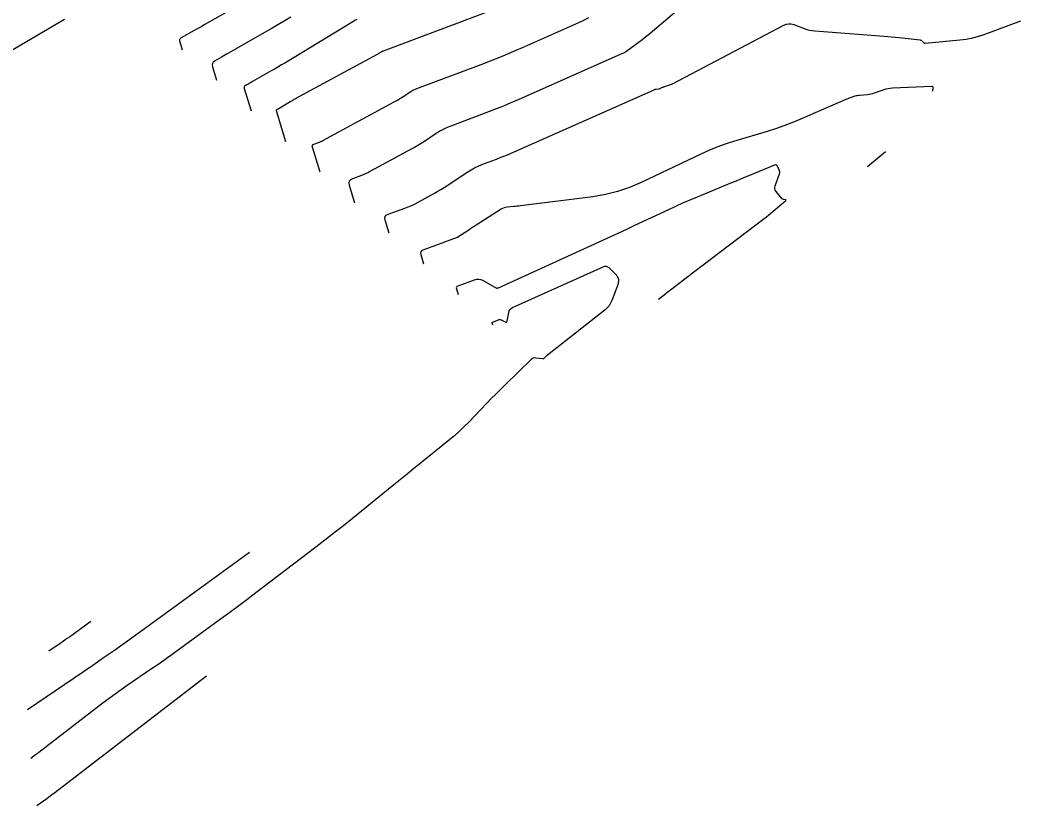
# Model space of a CAD drawing. Extents: x 1005228 to 1008882, y 1883389 to 1885754.
# Drawn here: x 1007530.8 to 1007756.9, y 1883833.9 to 1884011.5 of the extents above; entities that cross this region are included whole.
import ezdxf

# ---------------------------------------------------------------- set-up
doc = ezdxf.new("R2010")
doc.units = 0
doc.layers.add('C-ANNO-NOTE', color=7, linetype='Continuous')
doc.layers.add('S_BRIDGE', color=7, linetype='Continuous')

msp = doc.modelspace()

# ---------------------------------------------------------------- linework, layer by layer
at = {"layer": 'C-ANNO-NOTE'}
for points in [[(1007637.04, 1884013.59), (1007612.81, 1884004.48), (1007612.7, 1884004.43), (1007612.58, 1884004.38), (1007612.47, 1884004.32), (1007612.36, 1884004.25), (1007611.93, 1884003.97), (1007611.83, 1884003.9), (1007611.72, 1884003.83), (1007611.61, 1884003.77), (1007611.49, 1884003.71), (1007593.62, 1883994.03), (1007593.16, 1883993.78), (1007592.7, 1883993.53), (1007592.25, 1883993.26), (1007591.8, 1883993), (1007589.23, 1883991.43), (1007589.18, 1883991.4), (1007589.13, 1883991.37), (1007589.07, 1883991.34), (1007589.02, 1883991.32), (1007588.74, 1883991.16), (1007588.7, 1883991.13), (1007588.64, 1883991.09), (1007588.63, 1883991.09), (1007588.62, 1883991.08), (1007588.62, 1883991.06), (1007588.62, 1883991.05), (1007590.78, 1883984.05)], [(1007540.8, 1884011.64), (1007506.03, 1883991.23)], [(1007591.94, 1884012.13), (1007590.47, 1884011.25), (1007588.99, 1884010.37), (1007587.51, 1884009.5), (1007586.02, 1884008.65), (1007577.85, 1884003.98), (1007577.46, 1884003.76), (1007577.08, 1884003.54), (1007576.69, 1884003.32), (1007576.3, 1884003.1), (1007574.75, 1884002.22), (1007574.43, 1884001.98), (1007574.24, 1884001.68), (1007574.18, 1884001.33), (1007574.24, 1884000.93), (1007575.19, 1883997.88)], [(1007606.86, 1884011.64), (1007606.42, 1884011.38), (1007605.98, 1884011.11), (1007590.58, 1884001.78), (1007589.82, 1884001.33), (1007589.06, 1884000.87), (1007588.29, 1884000.42), (1007587.52, 1883999.98), (1007583.3, 1883997.57), (1007583.1, 1883997.45), (1007582.9, 1883997.34), (1007582.7, 1883997.23), (1007582.5, 1883997.11), (1007581.7, 1883996.66), (1007581.53, 1883996.53), (1007581.43, 1883996.38), (1007581.4, 1883996.2), (1007581.43, 1883995.99), (1007582.98, 1883990.96)], [(1007598.58, 1883977.13), (1007596.85, 1883982.74), (1007596.81, 1883982.98), (1007596.85, 1883983.17), (1007596.98, 1883983.33), (1007597.19, 1883983.44), (1007598.19, 1883983.81), (1007598.44, 1883983.91), (1007598.69, 1883984.01), (1007598.93, 1883984.13), (1007599.17, 1883984.25), (1007615.33, 1883992.99), (1007615.77, 1883993.24), (1007616.2, 1883993.49), (1007616.62, 1883993.75), (1007617.04, 1883994.01), (1007618.69, 1883995.11), (1007619.11, 1883995.37), (1007619.55, 1883995.61), (1007619.99, 1883995.82), (1007620.45, 1883996.01), (1007634.99, 1884001.47), (1007637.46, 1884002.42), (1007639.93, 1884003.41), (1007642.37, 1884004.43), (1007644.8, 1884005.49), (1007657, 1884010.9), (1007658.16, 1884011.45), (1007659.28, 1884012.06)], [(1007614.17, 1883963.3), (1007613.27, 1883966.24), (1007613.19, 1883966.69), (1007613.28, 1883967.07), (1007613.52, 1883967.36), (1007613.93, 1883967.58), (1007617.72, 1883968.98), (1007618.5, 1883969.28), (1007619.27, 1883969.61), (1007620.02, 1883969.97), (1007620.76, 1883970.36), (1007623.71, 1883971.95), (1007624.44, 1883972.36), (1007625.16, 1883972.78), (1007625.88, 1883973.22), (1007626.58, 1883973.67), (1007631.93, 1883977.21), (1007632.69, 1883977.67), (1007633.46, 1883978.1), (1007634.26, 1883978.48), (1007635.08, 1883978.81), (1007638.42, 1883980.07), (1007639.25, 1883980.39), (1007640.07, 1883980.72), (1007640.89, 1883981.06), (1007641.71, 1883981.41), (1007674.04, 1883995.75), (1007674.16, 1883995.79), (1007674.28, 1883995.83), (1007674.41, 1883995.86), (1007674.53, 1883995.88), (1007675.07, 1883995.95), (1007675.19, 1883995.97), (1007675.3, 1883996), (1007675.41, 1883996.04), (1007675.52, 1883996.08), (1007675.95, 1883996.29), (1007676.06, 1883996.34), (1007676.17, 1883996.38), (1007676.28, 1883996.42), (1007676.39, 1883996.46), (1007677.38, 1883996.75), (1007677.58, 1883996.82), (1007677.78, 1883996.9), (1007677.97, 1883996.98), (1007678.16, 1883997.07), (1007703.33, 1884010.34), (1007703.89, 1884010.56), (1007704.45, 1884010.66), (1007705.03, 1884010.63), (1007705.61, 1884010.48), (1007707.95, 1884009.59), (1007708.54, 1884009.39), (1007709.14, 1884009.23), (1007709.75, 1884009.12), (1007710.37, 1884009.05), (1007726.02, 1884007.83), (1007726.86, 1884007.76), (1007727.7, 1884007.69), (1007728.54, 1884007.6), (1007729.37, 1884007.51), (1007734.15, 1884006.99), (1007734.26, 1884006.96), (1007734.37, 1884006.92), (1007734.47, 1884006.86), (1007734.55, 1884006.78), (1007734.88, 1884006.42), (1007734.96, 1884006.34), (1007735.06, 1884006.29), (1007735.16, 1884006.26), (1007735.28, 1884006.26), (1007743.12, 1884006.99), (1007744.46, 1884007.15), (1007745.77, 1884007.41), (1007747.07, 1884007.74), (1007748.35, 1884008.16), (1007756.93, 1884011.29)], [(1007737.03, 1883995.45), (1007737.07, 1883996.21), (1007737.06, 1883996.32), (1007737.01, 1883996.4), (1007736.94, 1883996.44), (1007736.82, 1883996.45), (1007727.92, 1883996.07), (1007727.41, 1883996.03), (1007726.91, 1883995.95), (1007726.41, 1883995.84), (1007725.93, 1883995.69), (1007723.75, 1883994.94), (1007723.38, 1883994.83), (1007723.01, 1883994.74), (1007722.63, 1883994.67), (1007722.24, 1883994.62), (1007720.47, 1883994.47), (1007720.2, 1883994.44), (1007719.93, 1883994.39), (1007719.66, 1883994.33), (1007719.4, 1883994.25), (1007718.36, 1883993.9), (1007718.1, 1883993.81), (1007717.84, 1883993.71), (1007717.58, 1883993.61), (1007717.33, 1883993.5), (1007707, 1883989.01), (1007705.19, 1883988.25), (1007703.35, 1883987.55), (1007701.5, 1883986.9), (1007699.62, 1883986.31), (1007691.97, 1883984.01), (1007690.08, 1883983.41), (1007688.22, 1883982.73), (1007686.38, 1883981.98), (1007684.57, 1883981.16), (1007671.09, 1883974.75), (1007668.47, 1883973.62), (1007665.78, 1883972.71), (1007663.03, 1883972.03), (1007660.21, 1883971.56), (1007643.87, 1883969.48), (1007643.5, 1883969.44), (1007643.12, 1883969.4), (1007642.74, 1883969.36), (1007642.36, 1883969.33), (1007640.85, 1883969.21), (1007640.48, 1883969.16), (1007640.13, 1883969.06), (1007639.78, 1883968.92), (1007639.46, 1883968.74), (1007633.82, 1883965.11), (1007633.4, 1883964.84), (1007632.98, 1883964.57), (1007632.57, 1883964.3), (1007632.15, 1883964.03), (1007629.69, 1883962.4), (1007629.68, 1883962.39), (1007629.67, 1883962.39), (1007629.66, 1883962.38), (1007629.65, 1883962.37), (1007629.61, 1883962.35), (1007629.6, 1883962.35), (1007629.59, 1883962.34), (1007629.58, 1883962.34), (1007629.56, 1883962.33), (1007621.79, 1883959.46), (1007621.5, 1883959.31), (1007621.33, 1883959.09), (1007621.27, 1883958.83), (1007621.32, 1883958.5), (1007621.97, 1883956.38)], [(1007722.27, 1883978.38), (1007726.34, 1883981.81)], [(1007675.03, 1883948.39), (1007676.67, 1883949.69), (1007676.95, 1883949.9), (1007677.22, 1883950.12), (1007677.5, 1883950.33), (1007677.77, 1883950.54), (1007681.96, 1883953.73), (1007682.75, 1883954.34), (1007683.54, 1883954.94), (1007684.33, 1883955.54), (1007685.12, 1883956.14), (1007698.9, 1883966.63), (1007699.42, 1883967.04), (1007699.94, 1883967.44), (1007700.44, 1883967.86), (1007700.95, 1883968.28), (1007703.77, 1883970.69), (1007703.83, 1883970.75), (1007703.84, 1883970.81), (1007703.81, 1883970.84), (1007703.72, 1883970.87), (1007703.27, 1883970.94), (1007703.16, 1883970.97), (1007703.07, 1883971.01), (1007702.98, 1883971.07), (1007702.9, 1883971.15), (1007701.6, 1883972.74), (1007701.4, 1883973.04), (1007701.3, 1883973.36), (1007701.29, 1883973.69), (1007701.38, 1883974.04), (1007702.37, 1883976.74), (1007702.43, 1883976.96), (1007702.44, 1883977.18), (1007702.4, 1883977.39), (1007702.32, 1883977.6), (1007701.9, 1883978.45), (1007701.79, 1883978.63), (1007701.64, 1883978.73), (1007701.46, 1883978.75), (1007701.26, 1883978.7), (1007695.61, 1883976.37), (1007694.6, 1883975.95), (1007693.59, 1883975.53), (1007692.57, 1883975.11), (1007691.56, 1883974.7), (1007683.75, 1883971.47), (1007682.12, 1883970.78), (1007680.49, 1883970.08), (1007678.88, 1883969.35), (1007677.27, 1883968.61), (1007669.64, 1883965.02), (1007667.83, 1883964.18), (1007666.02, 1883963.34), (1007664.2, 1883962.5), (1007662.39, 1883961.67), (1007638.81, 1883950.9), (1007638.79, 1883950.9), (1007638.77, 1883950.89), (1007638.75, 1883950.89), (1007638.72, 1883950.88), (1007638.62, 1883950.87), (1007638.61, 1883950.87), (1007638.6, 1883950.87), (1007638.59, 1883950.87), (1007638.58, 1883950.86), (1007638.56, 1883950.85), (1007638.55, 1883950.84), (1007638.54, 1883950.84), (1007638.53, 1883950.84), (1007638.53, 1883950.84), (1007635.48, 1883952.55), (1007634.97, 1883952.78), (1007634.45, 1883952.88), (1007633.91, 1883952.86), (1007633.37, 1883952.72), (1007629.66, 1883951.35), (1007629.48, 1883951.25), (1007629.38, 1883951.12), (1007629.34, 1883950.96), (1007629.37, 1883950.76), (1007629.77, 1883949.47)], [(1007637.57, 1883942.55), (1007637.42, 1883943.02), (1007637.41, 1883943.09), (1007637.42, 1883943.15), (1007637.46, 1883943.2), (1007637.53, 1883943.23), (1007638.87, 1883943.73), (1007639.06, 1883943.78), (1007639.26, 1883943.78), (1007639.45, 1883943.75), (1007639.64, 1883943.67), (1007640.38, 1883943.25), (1007640.55, 1883943.18), (1007640.68, 1883943.2), (1007640.77, 1883943.29), (1007640.83, 1883943.46), (1007641.19, 1883945.38), (1007641.3, 1883945.75), (1007641.49, 1883946.05), (1007641.74, 1883946.3), (1007642.07, 1883946.49), (1007662.54, 1883955.75), (1007662.89, 1883955.86), (1007663.23, 1883955.86), (1007663.54, 1883955.75), (1007663.84, 1883955.53), (1007665.32, 1883954.08), (1007665.43, 1883953.97), (1007665.52, 1883953.85), (1007665.6, 1883953.72), (1007665.67, 1883953.58), (1007665.96, 1883952.92), (1007666, 1883952.82), (1007666.02, 1883952.72), (1007666.02, 1883952.62), (1007666.01, 1883952.51), (1007665.94, 1883952.08), (1007665.92, 1883951.98), (1007665.9, 1883951.87), (1007665.87, 1883951.77), (1007665.83, 1883951.67), (1007664.48, 1883948.08), (1007664.21, 1883947.48), (1007663.86, 1883946.93), (1007663.44, 1883946.43), (1007662.95, 1883945.99), (1007649.94, 1883935.77), (1007649.84, 1883935.69), (1007649.75, 1883935.61), (1007649.66, 1883935.52), (1007649.57, 1883935.43), (1007649.23, 1883935.07), (1007649.14, 1883934.99), (1007649.04, 1883934.94), (1007648.93, 1883934.92), (1007648.81, 1883934.92), (1007647.28, 1883935.1), (1007647, 1883935.11), (1007646.73, 1883935.06), (1007646.49, 1883934.94), (1007646.26, 1883934.76), (1007640.36, 1883929.03), (1007639.31, 1883928), (1007638.28, 1883926.97), (1007637.25, 1883925.92), (1007636.23, 1883924.87), (1007632.19, 1883920.64), (1007631.16, 1883919.6), (1007630.1, 1883918.59), (1007629.01, 1883917.62), (1007627.89, 1883916.68), (1007621.2, 1883911.26), (1007619.71, 1883910.05), (1007618.22, 1883908.84), (1007616.72, 1883907.63), (1007615.23, 1883906.42), (1007605.9, 1883898.86), (1007603.84, 1883897.2), (1007601.76, 1883895.56), (1007599.68, 1883893.94), (1007597.59, 1883892.33), (1007584.06, 1883882), (1007582, 1883880.44), (1007579.94, 1883878.89), (1007577.87, 1883877.36), (1007575.79, 1883875.83), (1007565.97, 1883868.69), (1007564.62, 1883867.71), (1007563.26, 1883866.75), (1007561.89, 1883865.79), (1007560.51, 1883864.84), (1007554.98, 1883861.07), (1007553.61, 1883860.12), (1007552.25, 1883859.15), (1007550.9, 1883858.16), (1007549.57, 1883857.15), (1007535, 1883845.95), (1007534.83, 1883845.81), (1007534.65, 1883845.68), (1007534.48, 1883845.55), (1007534.3, 1883845.42), (1007533.24, 1883844.63)], [(1007546.76, 1883875.57), (1007541.92, 1883872.05), (1007541.46, 1883871.72), (1007541.01, 1883871.39), (1007540.55, 1883871.07), (1007540.08, 1883870.75), (1007537.3, 1883868.85)], [(1007572.9, 1883863.23), (1007538.31, 1883836.63), (1007537.94, 1883836.35), (1007537.57, 1883836.07), (1007537.2, 1883835.79), (1007536.83, 1883835.51), (1007534.61, 1883833.86)]]:
    msp.add_lwpolyline(points, dxfattribs=at)
at = {"layer": 'S_BRIDGE'}
for points in [[(1007690.45, 1884023.2), (1007672.69, 1884008.09), (1007672.2, 1884007.69), (1007671.71, 1884007.29), (1007671.22, 1884006.9), (1007670.72, 1884006.53), (1007668.69, 1884005.03), (1007668.18, 1884004.67), (1007667.65, 1884004.34), (1007667.1, 1884004.04), (1007666.53, 1884003.77), (1007643.33, 1883993.48), (1007641.67, 1883992.76), (1007640, 1883992.06), (1007638.32, 1883991.39), (1007636.63, 1883990.74), (1007628.09, 1883987.53), (1007627.29, 1883987.21), (1007626.51, 1883986.84), (1007625.76, 1883986.42), (1007625.03, 1883985.97), (1007622.14, 1883984.06), (1007621.41, 1883983.59), (1007620.68, 1883983.14), (1007619.93, 1883982.7), (1007619.17, 1883982.28), (1007609.97, 1883977.3), (1007609.48, 1883977.05), (1007608.98, 1883976.81), (1007608.47, 1883976.59), (1007607.95, 1883976.39), (1007605.87, 1883975.62), (1007605.43, 1883975.39), (1007605.17, 1883975.07), (1007605.08, 1883974.67), (1007605.15, 1883974.18), (1007606.38, 1883970.21)], [(1007586.96, 1884018.71), (1007572.4, 1884010.39), (1007571.83, 1884010.06), (1007571.26, 1884009.74), (1007570.68, 1884009.41), (1007570.11, 1884009.09), (1007567.2, 1884007.44), (1007566.98, 1884007.27), (1007566.84, 1884007.06), (1007566.8, 1884006.82), (1007566.85, 1884006.55), (1007567.39, 1884004.79)], [(1007532.45, 1883855.63), (1007547.22, 1883865.7), (1007549.67, 1883867.39), (1007552.12, 1883869.09), (1007554.54, 1883870.82), (1007556.96, 1883872.56), (1007582.59, 1883891.22)]]:
    msp.add_lwpolyline(points, dxfattribs=at)

doc.saveas('drawing.dxf')
